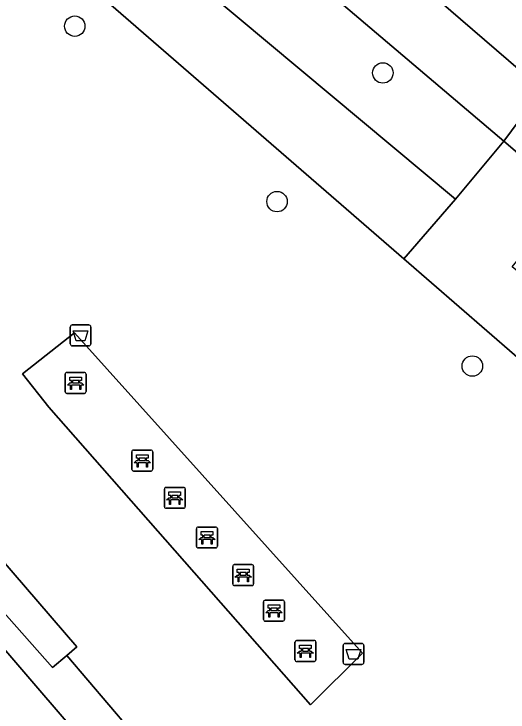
# Model space of a CAD drawing. Extents: x 159279 to 160377, y 384531 to 385888.
# Drawn here: x 159760.3 to 159783.94, y 384759.49 to 384792.89 of the extents above; entities that cross this region are included whole.
import ezdxf

# ---------------------------------------------------------------- set-up
doc = ezdxf.new("R2010")
doc.units = 0
for name, color, linetype in [('IMGEO_Afvalbak', 7, 'Continuous'), ('IMGEO_Bank', 7, 'Continuous'), ('IMGEO_Berm_groen', 7, 'Continuous'), ('IMGEO_Boom', 7, 'Continuous'), ('IMGEO_Fietspad_open', 7, 'Continuous'), ('IMGEO_Groenvoorziening', 7, 'Continuous'), ('IMGEO_Terreindeel_open', 7, 'Continuous'), ('IMGEO_Voetpad_halfverhard', 7, 'Continuous')]:
    doc.layers.add(name, color=color, linetype=linetype)

msp = doc.modelspace()

# ---------------------------------------------------------------- linework, layer by layer
at = {"layer": 'IMGEO_Afvalbak'}
for p, q in [((159762.995, 384777.109), (159762.995, 384777.909)), ((159762.995, 384777.909), (159762.995, 384777.109)), ((159763.095, 384778.009), (159763.885, 384778.009)), ((159763.885, 384778.009), (159763.095, 384778.009)), ((159763.985, 384777.909), (159763.985, 384777.109)), ((159763.985, 384777.109), (159763.985, 384777.909)), ((159763.885, 384777.009), (159763.095, 384777.009)), ((159763.095, 384777.009), (159763.885, 384777.009)), ((159776.051, 384761.867), (159776.051, 384762.667)), ((159776.051, 384762.667), (159776.051, 384761.867)), ((159776.151, 384762.767), (159776.941, 384762.767)), ((159776.941, 384762.767), (159776.151, 384762.767)), ((159777.041, 384762.667), (159777.041, 384761.867)), ((159777.041, 384761.867), (159777.041, 384762.667)), ((159776.941, 384761.767), (159776.151, 384761.767)), ((159776.151, 384761.767), (159776.941, 384761.767))]:
    msp.add_line(p, q, dxfattribs=at)
for points in [[(159763.138, 384777.723), (159763.842, 384777.723), (159763.693, 384777.253), (159763.287, 384777.253), (159763.138, 384777.723)], [(159776.194, 384762.481), (159776.898, 384762.481), (159776.749, 384762.011), (159776.343, 384762.011), (159776.194, 384762.481)]]:
    msp.add_lwpolyline(points, dxfattribs=at)
for centre, start, end in [((159763.095, 384777.909), 90, 180), ((159763.095, 384777.909), 90, 180), ((159763.885, 384777.909), 0, 90), ((159763.885, 384777.909), 360, 90), ((159763.095, 384777.109), 180, 270), ((159763.095, 384777.109), 180, 270), ((159763.885, 384777.109), 270, 0), ((159763.885, 384777.109), 270, 0), ((159776.151, 384762.667), 90, 180), ((159776.151, 384762.667), 90, 180), ((159776.941, 384762.667), 0, 90), ((159776.941, 384762.667), 360, 90), ((159776.151, 384761.867), 180, 270), ((159776.151, 384761.867), 180, 270), ((159776.941, 384761.867), 270, 0), ((159776.941, 384761.867), 270, 0)]:
    msp.add_arc(centre, 0.1, start, end, dxfattribs=at)
at = {"layer": 'IMGEO_Bank'}
for p, q in [((159762.753, 384774.81), (159762.753, 384775.651)), ((159762.753, 384775.651), (159762.753, 384774.81)), ((159762.828, 384775.735), (159763.669, 384775.735)), ((159763.669, 384775.735), (159762.828, 384775.735)), ((159763.753, 384775.66), (159763.753, 384774.819)), ((159763.753, 384774.819), (159763.753, 384775.66)), ((159763.062, 384775.241), (159763.062, 384775.347)), ((159763.106, 384775.347), (159763.106, 384775.241)), ((159763.394, 384775.353), (159763.112, 384775.353)), ((159763.112, 384775.235), (159763.394, 384775.235)), ((159763.4, 384775.241), (159763.4, 384775.347)), ((159763.444, 384775.347), (159763.444, 384775.241)), ((159763.45, 384775.133), (159763.057, 384775.133)), ((159763.678, 384774.735), (159762.837, 384774.735)), ((159762.837, 384774.735), (159763.678, 384774.735)), ((159765.943, 384771.096), (159765.943, 384771.937)), ((159765.943, 384771.937), (159765.943, 384771.096)), ((159766.018, 384772.021), (159766.859, 384772.021)), ((159766.859, 384772.021), (159766.018, 384772.021)), ((159766.943, 384771.946), (159766.943, 384771.105)), ((159766.943, 384771.105), (159766.943, 384771.946)), ((159766.252, 384771.527), (159766.252, 384771.633)), ((159766.296, 384771.633), (159766.296, 384771.527)), ((159766.584, 384771.639), (159766.302, 384771.639)), ((159766.302, 384771.521), (159766.584, 384771.521)), ((159766.59, 384771.527), (159766.59, 384771.633)), ((159766.634, 384771.633), (159766.634, 384771.527)), ((159766.64, 384771.419), (159766.247, 384771.419)), ((159766.868, 384771.021), (159766.027, 384771.021)), ((159766.027, 384771.021), (159766.868, 384771.021)), ((159767.498, 384769.313), (159767.498, 384770.154)), ((159767.498, 384770.154), (159767.498, 384769.313)), ((159767.573, 384770.238), (159768.414, 384770.238)), ((159768.414, 384770.238), (159767.573, 384770.238)), ((159768.498, 384770.163), (159768.498, 384769.322)), ((159768.498, 384769.322), (159768.498, 384770.163)), ((159767.807, 384769.744), (159767.807, 384769.85)), ((159767.851, 384769.85), (159767.851, 384769.744)), ((159768.139, 384769.856), (159767.857, 384769.856)), ((159768.145, 384769.744), (159768.145, 384769.85)), ((159768.189, 384769.85), (159768.189, 384769.744)), ((159768.195, 384769.636), (159767.802, 384769.636)), ((159767.857, 384769.738), (159768.139, 384769.738)), ((159768.423, 384769.238), (159767.582, 384769.238)), ((159767.582, 384769.238), (159768.423, 384769.238)), ((159769.036, 384767.415), (159769.036, 384768.256)), ((159769.036, 384768.256), (159769.036, 384767.415)), ((159769.111, 384768.34), (159769.952, 384768.34)), ((159769.952, 384768.34), (159769.111, 384768.34)), ((159770.036, 384768.265), (159770.036, 384767.424)), ((159770.036, 384767.424), (159770.036, 384768.265)), ((159769.345, 384767.846), (159769.345, 384767.952)), ((159769.389, 384767.952), (159769.389, 384767.846)), ((159769.677, 384767.958), (159769.395, 384767.958)), ((159769.395, 384767.84), (159769.677, 384767.84)), ((159769.683, 384767.846), (159769.683, 384767.952)), ((159769.727, 384767.952), (159769.727, 384767.846)), ((159769.733, 384767.738), (159769.34, 384767.738)), ((159769.961, 384767.34), (159769.12, 384767.34)), ((159769.12, 384767.34), (159769.961, 384767.34)), ((159770.845, 384766.54), (159771.686, 384766.54)), ((159771.686, 384766.54), (159770.845, 384766.54)), ((159771.77, 384766.465), (159771.77, 384765.624)), ((159771.77, 384765.624), (159771.77, 384766.465)), ((159770.77, 384765.615), (159770.77, 384766.456)), ((159770.77, 384766.456), (159770.77, 384765.615)), ((159771.079, 384766.046), (159771.079, 384766.152)), ((159771.123, 384766.152), (159771.123, 384766.046)), ((159771.411, 384766.158), (159771.129, 384766.158)), ((159771.417, 384766.046), (159771.417, 384766.152)), ((159771.461, 384766.152), (159771.461, 384766.046)), ((159771.467, 384765.938), (159771.074, 384765.938)), ((159771.129, 384766.04), (159771.411, 384766.04)), ((159771.695, 384765.54), (159770.854, 384765.54)), ((159770.854, 384765.54), (159771.695, 384765.54)), ((159772.317, 384764.839), (159773.158, 384764.839)), ((159773.158, 384764.839), (159772.317, 384764.839)), ((159772.242, 384763.914), (159772.242, 384764.755)), ((159772.242, 384764.755), (159772.242, 384763.914)), ((159773.242, 384764.764), (159773.242, 384763.923)), ((159773.242, 384763.923), (159773.242, 384764.764)), ((159772.939, 384764.237), (159772.546, 384764.237)), ((159772.551, 384764.345), (159772.551, 384764.451)), ((159772.595, 384764.451), (159772.595, 384764.345)), ((159772.883, 384764.457), (159772.601, 384764.457)), ((159772.601, 384764.339), (159772.883, 384764.339)), ((159772.889, 384764.345), (159772.889, 384764.451)), ((159772.933, 384764.451), (159772.933, 384764.345)), ((159773.167, 384763.839), (159772.326, 384763.839)), ((159772.326, 384763.839), (159773.167, 384763.839)), ((159773.748, 384761.983), (159773.748, 384762.824)), ((159773.748, 384762.824), (159773.748, 384761.983)), ((159773.823, 384762.908), (159774.664, 384762.908)), ((159774.664, 384762.908), (159773.823, 384762.908)), ((159774.748, 384762.833), (159774.748, 384761.992)), ((159774.748, 384761.992), (159774.748, 384762.833)), ((159774.057, 384762.414), (159774.057, 384762.52)), ((159774.101, 384762.52), (159774.101, 384762.414)), ((159774.389, 384762.526), (159774.107, 384762.526)), ((159774.395, 384762.414), (159774.395, 384762.52)), ((159774.439, 384762.52), (159774.439, 384762.414)), ((159774.445, 384762.306), (159774.052, 384762.306)), ((159774.107, 384762.408), (159774.389, 384762.408)), ((159774.673, 384761.908), (159773.832, 384761.908)), ((159773.832, 384761.908), (159774.673, 384761.908))]:
    msp.add_line(p, q, dxfattribs=at)
for points in [[(159763.056, 384775.353), (159762.97, 384775.353), (159762.97, 384775.514), (159763.533, 384775.514), (159763.533, 384775.353), (159763.45, 384775.353)], [(159763, 384775.133), (159762.858, 384775.133), (159762.97, 384775.235), (159763.056, 384775.235)], [(159763.45, 384775.235), (159763.533, 384775.235), (159763.645, 384775.133), (159763.506, 384775.133)], [(159763.05, 384775.126), (159763.05, 384774.919), (159763.007, 384774.919), (159763.007, 384775.126)], [(159763.5, 384775.126), (159763.5, 384774.919), (159763.456, 384774.919), (159763.456, 384775.126)], [(159766.19, 384771.419), (159766.048, 384771.419), (159766.16, 384771.521), (159766.246, 384771.521)], [(159766.246, 384771.639), (159766.16, 384771.639), (159766.16, 384771.8), (159766.723, 384771.8), (159766.723, 384771.639), (159766.64, 384771.639)], [(159766.64, 384771.521), (159766.723, 384771.521), (159766.835, 384771.419), (159766.696, 384771.419)], [(159766.24, 384771.412), (159766.24, 384771.205), (159766.197, 384771.205), (159766.197, 384771.412)], [(159766.69, 384771.412), (159766.69, 384771.205), (159766.646, 384771.205), (159766.646, 384771.412)], [(159767.801, 384769.856), (159767.715, 384769.856), (159767.715, 384770.017), (159768.278, 384770.017), (159768.278, 384769.856), (159768.195, 384769.856)], [(159767.745, 384769.636), (159767.603, 384769.636), (159767.715, 384769.738), (159767.801, 384769.738)], [(159767.795, 384769.629), (159767.795, 384769.422), (159767.752, 384769.422), (159767.752, 384769.629)], [(159768.195, 384769.738), (159768.278, 384769.738), (159768.39, 384769.636), (159768.251, 384769.636)], [(159768.245, 384769.629), (159768.245, 384769.422), (159768.201, 384769.422), (159768.201, 384769.629)], [(159769.283, 384767.738), (159769.141, 384767.738), (159769.253, 384767.84), (159769.339, 384767.84)], [(159769.339, 384767.958), (159769.253, 384767.958), (159769.253, 384768.119), (159769.816, 384768.119), (159769.816, 384767.958), (159769.733, 384767.958)], [(159769.733, 384767.84), (159769.816, 384767.84), (159769.928, 384767.738), (159769.789, 384767.738)], [(159769.333, 384767.731), (159769.333, 384767.524), (159769.29, 384767.524), (159769.29, 384767.731)], [(159769.783, 384767.731), (159769.783, 384767.524), (159769.739, 384767.524), (159769.739, 384767.731)], [(159771.073, 384766.158), (159770.987, 384766.158), (159770.987, 384766.319), (159771.55, 384766.319), (159771.55, 384766.158), (159771.467, 384766.158)], [(159771.017, 384765.938), (159770.875, 384765.938), (159770.987, 384766.04), (159771.073, 384766.04)], [(159771.067, 384765.931), (159771.067, 384765.724), (159771.024, 384765.724), (159771.024, 384765.931)], [(159771.467, 384766.04), (159771.55, 384766.04), (159771.662, 384765.938), (159771.523, 384765.938)], [(159771.517, 384765.931), (159771.517, 384765.724), (159771.473, 384765.724), (159771.473, 384765.931)], [(159772.545, 384764.457), (159772.459, 384764.457), (159772.459, 384764.618), (159773.022, 384764.618), (159773.022, 384764.457), (159772.939, 384764.457)], [(159772.489, 384764.237), (159772.347, 384764.237), (159772.459, 384764.339), (159772.545, 384764.339)], [(159772.539, 384764.23), (159772.539, 384764.023), (159772.496, 384764.023), (159772.496, 384764.23)], [(159772.939, 384764.339), (159773.022, 384764.339), (159773.134, 384764.237), (159772.995, 384764.237)], [(159772.989, 384764.23), (159772.989, 384764.023), (159772.945, 384764.023), (159772.945, 384764.23)], [(159774.051, 384762.526), (159773.965, 384762.526), (159773.965, 384762.687), (159774.528, 384762.687), (159774.528, 384762.526), (159774.445, 384762.526)], [(159773.995, 384762.306), (159773.853, 384762.306), (159773.965, 384762.408), (159774.051, 384762.408)], [(159774.045, 384762.299), (159774.045, 384762.092), (159774.002, 384762.092), (159774.002, 384762.299)], [(159774.445, 384762.408), (159774.528, 384762.408), (159774.64, 384762.306), (159774.501, 384762.306)], [(159774.495, 384762.299), (159774.495, 384762.092), (159774.451, 384762.092), (159774.451, 384762.299)]]:
    msp.add_lwpolyline(points, dxfattribs=at)
for centre, radius, start, end in [((159762.831, 384775.657), 0.0779, 92.4484, 184.2845), ((159762.831, 384775.657), 0.0779, 92.4484, 184.2845), ((159763.675, 384775.657), 0.0779, 2.4484, 94.2845), ((159763.675, 384775.657), 0.0779, 2.4484, 94.2845), ((159763.055, 384775.346), 0.00671, 2.8957, 87.1043), ((159763.055, 384775.242), 0.00671, 272.8957, 357.1043), ((159763.112, 384775.346), 0.00671, 92.8957, 177.1043), ((159763.112, 384775.242), 0.00671, 182.8957, 267.1043), ((159763.394, 384775.346), 0.00671, 2.8957, 87.1043), ((159763.394, 384775.242), 0.00671, 272.8957, 357.1043), ((159763.451, 384775.346), 0.00671, 92.8957, 177.1043), ((159763.451, 384775.242), 0.00671, 182.8957, 267.1043), ((159763, 384775.126), 0.00671, 2.8957, 87.1043), ((159763.057, 384775.126), 0.00671, 92.8957, 177.1043), ((159763.449, 384775.126), 0.00671, 2.8957, 87.1043), ((159763.506, 384775.126), 0.00671, 92.8957, 177.1043), ((159763.675, 384774.813), 0.0779, 272.4484, 4.2845), ((159763.675, 384774.813), 0.0779, 272.4484, 4.2845), ((159762.831, 384774.813), 0.0779, 182.4484, 274.2845), ((159762.831, 384774.813), 0.0779, 182.4484, 274.2845), ((159766.021, 384771.943), 0.0779, 92.4484, 184.2845), ((159766.021, 384771.943), 0.0779, 92.4484, 184.2845), ((159766.865, 384771.943), 0.0779, 2.4484, 94.2845), ((159766.865, 384771.943), 0.0779, 2.4484, 94.2845), ((159766.245, 384771.632), 0.00671, 2.8957, 87.1043), ((159766.245, 384771.528), 0.00671, 272.8957, 357.1043), ((159766.302, 384771.632), 0.00671, 92.8957, 177.1043), ((159766.302, 384771.528), 0.00671, 182.8957, 267.1043), ((159766.584, 384771.632), 0.00671, 2.8957, 87.1043), ((159766.584, 384771.528), 0.00671, 272.8957, 357.1043), ((159766.641, 384771.632), 0.00671, 92.8957, 177.1043), ((159766.641, 384771.528), 0.00671, 182.8957, 267.1043), ((159766.19, 384771.412), 0.00671, 2.8957, 87.1043), ((159766.247, 384771.412), 0.00671, 92.8957, 177.1043), ((159766.639, 384771.412), 0.00671, 2.8957, 87.1043), ((159766.696, 384771.412), 0.00671, 92.8957, 177.1043), ((159766.021, 384771.099), 0.0779, 182.4484, 274.2845), ((159766.021, 384771.099), 0.0779, 182.4484, 274.2845), ((159766.865, 384771.099), 0.0779, 272.4484, 4.2845), ((159766.865, 384771.099), 0.0779, 272.4484, 4.2845), ((159767.576, 384770.16), 0.0779, 92.4484, 184.2845), ((159767.576, 384770.16), 0.0779, 92.4484, 184.2845), ((159768.42, 384770.16), 0.0779, 2.4484, 94.2845), ((159768.42, 384770.16), 0.0779, 2.4484, 94.2845), ((159767.8, 384769.849), 0.00671, 2.8957, 87.1043), ((159767.857, 384769.849), 0.00671, 92.8957, 177.1043), ((159768.139, 384769.849), 0.00671, 2.8957, 87.1043), ((159768.196, 384769.849), 0.00671, 92.8957, 177.1043), ((159767.745, 384769.629), 0.00671, 2.8957, 87.1043), ((159767.802, 384769.629), 0.00671, 92.8957, 177.1043), ((159767.8, 384769.745), 0.00671, 272.8957, 357.1043), ((159767.857, 384769.745), 0.00671, 182.8957, 267.1043), ((159768.139, 384769.745), 0.00671, 272.8957, 357.1043), ((159768.196, 384769.745), 0.00671, 182.8957, 267.1043), ((159768.194, 384769.629), 0.00671, 2.8957, 87.1043), ((159768.251, 384769.629), 0.00671, 92.8957, 177.1043), ((159767.576, 384769.316), 0.0779, 182.4484, 274.2845), ((159767.576, 384769.316), 0.0779, 182.4484, 274.2845), ((159768.42, 384769.316), 0.0779, 272.4484, 4.2845), ((159768.42, 384769.316), 0.0779, 272.4484, 4.2845), ((159769.114, 384768.262), 0.0779, 92.4484, 184.2845), ((159769.114, 384768.262), 0.0779, 92.4484, 184.2845), ((159769.958, 384768.262), 0.0779, 2.4484, 94.2845), ((159769.958, 384768.262), 0.0779, 2.4484, 94.2845), ((159769.338, 384767.951), 0.00671, 2.8957, 87.1043), ((159769.338, 384767.847), 0.00671, 272.8957, 357.1043), ((159769.395, 384767.951), 0.00671, 92.8957, 177.1043), ((159769.395, 384767.847), 0.00671, 182.8957, 267.1043), ((159769.677, 384767.951), 0.00671, 2.8957, 87.1043), ((159769.677, 384767.847), 0.00671, 272.8957, 357.1043), ((159769.734, 384767.951), 0.00671, 92.8957, 177.1043), ((159769.734, 384767.847), 0.00671, 182.8957, 267.1043), ((159769.283, 384767.731), 0.00671, 2.8957, 87.1043), ((159769.34, 384767.731), 0.00671, 92.8957, 177.1043), ((159769.732, 384767.731), 0.00671, 2.8957, 87.1043), ((159769.789, 384767.731), 0.00671, 92.8957, 177.1043), ((159769.114, 384767.418), 0.0779, 182.4484, 274.2845), ((159769.114, 384767.418), 0.0779, 182.4484, 274.2845), ((159769.958, 384767.418), 0.0779, 272.4484, 4.2845), ((159769.958, 384767.418), 0.0779, 272.4484, 4.2845), ((159770.848, 384766.462), 0.0779, 92.4484, 184.2845), ((159770.848, 384766.462), 0.0779, 92.4484, 184.2845), ((159771.692, 384766.462), 0.0779, 2.4484, 94.2845), ((159771.692, 384766.462), 0.0779, 2.4484, 94.2845), ((159771.072, 384766.151), 0.00671, 2.8957, 87.1043), ((159771.129, 384766.151), 0.00671, 92.8957, 177.1043), ((159771.411, 384766.151), 0.00671, 2.8957, 87.1043), ((159771.468, 384766.151), 0.00671, 92.8957, 177.1043), ((159771.017, 384765.931), 0.00671, 2.8957, 87.1043), ((159771.074, 384765.931), 0.00671, 92.8957, 177.1043), ((159771.072, 384766.047), 0.00671, 272.8957, 357.1043), ((159771.129, 384766.047), 0.00671, 182.8957, 267.1043), ((159771.411, 384766.047), 0.00671, 272.8957, 357.1043), ((159771.468, 384766.047), 0.00671, 182.8957, 267.1043), ((159771.466, 384765.931), 0.00671, 2.8957, 87.1043), ((159771.523, 384765.931), 0.00671, 92.8957, 177.1043), ((159770.848, 384765.618), 0.0779, 182.4484, 274.2845), ((159770.848, 384765.618), 0.0779, 182.4484, 274.2845), ((159771.692, 384765.618), 0.0779, 272.4484, 4.2845), ((159771.692, 384765.618), 0.0779, 272.4484, 4.2845), ((159772.32, 384764.761), 0.0779, 92.4484, 184.2845), ((159772.32, 384764.761), 0.0779, 92.4484, 184.2845), ((159773.164, 384764.761), 0.0779, 2.4484, 94.2845), ((159773.164, 384764.761), 0.0779, 2.4484, 94.2845), ((159772.489, 384764.23), 0.00671, 2.8957, 87.1043), ((159772.546, 384764.23), 0.00671, 92.8957, 177.1043), ((159772.544, 384764.45), 0.00671, 2.8957, 87.1043), ((159772.544, 384764.346), 0.00671, 272.8957, 357.1043), ((159772.601, 384764.45), 0.00671, 92.8957, 177.1043), ((159772.601, 384764.346), 0.00671, 182.8957, 267.1043), ((159772.883, 384764.45), 0.00671, 2.8957, 87.1043), ((159772.883, 384764.346), 0.00671, 272.8957, 357.1043), ((159772.94, 384764.45), 0.00671, 92.8957, 177.1043), ((159772.94, 384764.346), 0.00671, 182.8957, 267.1043), ((159772.938, 384764.23), 0.00671, 2.8957, 87.1043), ((159772.995, 384764.23), 0.00671, 92.8957, 177.1043), ((159772.32, 384763.917), 0.0779, 182.4484, 274.2845), ((159772.32, 384763.917), 0.0779, 182.4484, 274.2845), ((159773.164, 384763.917), 0.0779, 272.4484, 4.2845), ((159773.164, 384763.917), 0.0779, 272.4484, 4.2845), ((159773.826, 384762.83), 0.0779, 92.4484, 184.2845), ((159773.826, 384762.83), 0.0779, 92.4484, 184.2845), ((159774.67, 384762.83), 0.0779, 2.4484, 94.2845), ((159774.67, 384762.83), 0.0779, 2.4484, 94.2845), ((159774.05, 384762.519), 0.00671, 2.8957, 87.1043), ((159774.107, 384762.519), 0.00671, 92.8957, 177.1043), ((159774.389, 384762.519), 0.00671, 2.8957, 87.1043), ((159774.446, 384762.519), 0.00671, 92.8957, 177.1043), ((159773.995, 384762.299), 0.00671, 2.8957, 87.1043), ((159774.052, 384762.299), 0.00671, 92.8957, 177.1043), ((159774.05, 384762.415), 0.00671, 272.8957, 357.1043), ((159774.107, 384762.415), 0.00671, 182.8957, 267.1043), ((159774.389, 384762.415), 0.00671, 272.8957, 357.1043), ((159774.446, 384762.415), 0.00671, 182.8957, 267.1043), ((159774.444, 384762.299), 0.00671, 2.8957, 87.1043), ((159774.501, 384762.299), 0.00671, 92.8957, 177.1043), ((159773.826, 384761.986), 0.0779, 182.4484, 274.2845), ((159773.826, 384761.986), 0.0779, 182.4484, 274.2845), ((159774.67, 384761.986), 0.0779, 272.4484, 4.2845), ((159774.67, 384761.986), 0.0779, 272.4484, 4.2845)]:
    msp.add_arc(centre, radius, start, end, dxfattribs=at)
at = {"layer": 'IMGEO_Berm_groen'}
msp.add_lwpolyline([(159722.087, 384839.557), (159715.695, 384845.035), (159704.834, 384854.342), (159694.272, 384863.437), (159683.133, 384873.053), (159679.16, 384876.431), (159676.539, 384873.417), (159695.004, 384857.425), (159719.368, 384836.864), (159748.628, 384811.437), (159781.425, 384784.027), (159783.746, 384786.801), (159768.92, 384799.391), (159755.145, 384811.108), (159742.438, 384821.942), (159730.973, 384831.952)], close=True, dxfattribs=at)
msp.add_lwpolyline([(159690.272, 384871.208), (159703.449, 384859.856), (159711.366, 384853.02), (159715.538, 384849.509), (159717.866, 384847.545), (159756.941, 384813.95), (159785.571, 384789.272), (159787.819, 384791.8), (159786.318, 384793.112), (159785.886, 384793.489), (159782.28, 384796.583), (159771.863, 384805.574), (159759.273, 384816.324), (159740.591, 384832.447), (159739.014, 384833.816), (159730.906, 384840.77)], dxfattribs=at)
at = {"layer": 'IMGEO_Boom'}
for centre in [(159763.213, 384792.308), (159777.951, 384790.071), (159772.888, 384783.914), (159782.231, 384776.044)]:
    msp.add_circle(centre, 0.489, dxfattribs=at)
at = {"layer": 'IMGEO_Fietspad_open'}
msp.add_lwpolyline([(159717.866, 384847.545), (159715.695, 384845.035), (159722.087, 384839.557), (159730.973, 384831.952), (159742.438, 384821.942), (159755.145, 384811.108), (159768.92, 384799.391), (159783.746, 384786.801), (159785.571, 384789.272), (159756.941, 384813.95)], close=True, dxfattribs=at)
msp.add_lwpolyline([(159859.416, 384726.013), (159855.982, 384728.954), (159831.413, 384750), (159802.682, 384774.612), (159803.886, 384778.134), (159800.589, 384780.925), (159799.437, 384777.363), (159788.614, 384786.662), (159790.807, 384789.238), (159787.819, 384791.8), (159785.571, 384789.272), (159783.746, 384786.801), (159786.896, 384784.107), (159798.413, 384774.215), (159798.491, 384774.148), (159801.703, 384771.392), (159826.697, 384750), (159853.776, 384726.823), (159857.499, 384723.68)], dxfattribs=at)
at = {"layer": 'IMGEO_Groenvoorziening'}
for points in [[(159651.985, 384871.228), (159650.881, 384867.362), (159676.822, 384837.199), (159718.831, 384788.354), (159717.262, 384787.043), (159717.032, 384786.85), (159725.139, 384777.458), (159747.067, 384752.056), (159779.804, 384714.132), (159784.245, 384718.177), (159788.091, 384721.569), (159797.746, 384710.289), (159800.8, 384713.041), (159791.441, 384723.888), (159792.403, 384724.552), (159782.64, 384735.929), (159746.032, 384778.589), (159730.918, 384796.342), (159720.348, 384809.127)], [(159785.569, 384775.426), (159778.947, 384781.17), (159717.604, 384834.377)], [(159734.397, 384795.35), (159743.626, 384784.667), (159744.256, 384783.887), (159746.939, 384780.895), (159747.473, 384781.374), (159750.13, 384778.357), (159749.612, 384777.916), (159752.065, 384775.18), (159752.291, 384775.394), (159763.318, 384762.606), (159762.826, 384762.188), (159765.847, 384758.649), (159766.914, 384757.384), (159768.034, 384756.112), (159768.98, 384754.947), (159770.058, 384753.72), (159775.174, 384747.649), (159776.289, 384746.341), (159776.459, 384746.472), (159777.126, 384745.721), (159782.959, 384738.882), (159782.841, 384738.768), (159784.502, 384738.532)]]:
    msp.add_lwpolyline(points, dxfattribs=at)
msp.add_lwpolyline([(159763.202, 384777.629), (159776.977, 384762.31), (159774.487, 384759.826), (159761.969, 384774.071), (159760.711, 384775.669)], close=True, dxfattribs=at)
at = {"layer": 'IMGEO_Terreindeel_open'}
msp.add_lwpolyline([(159752.291, 384775.394), (159752.065, 384775.18), (159751.024, 384774.194), (159762.148, 384761.612), (159762.826, 384762.188), (159763.318, 384762.606)], close=True, dxfattribs=at)
at = {"layer": 'IMGEO_Voetpad_halfverhard'}
for points in [[(159673.825, 384871.453), (159675.073, 384870.735), (159705.334, 384844.711), (159708.705, 384841.586), (159710.198, 384840.133), (159713.467, 384837.629), (159713.605, 384837.576), (159716.987, 384834.811), (159717.604, 384834.377), (159778.947, 384781.17), (159781.425, 384784.027), (159748.628, 384811.437), (159719.368, 384836.864), (159695.004, 384857.425)], [(159720.348, 384809.127), (159730.918, 384796.342), (159746.032, 384778.589), (159782.64, 384735.929), (159792.403, 384724.552), (159791.441, 384723.888), (159800.8, 384713.041), (159815.747, 384695.717), (159816.731, 384696.515), (159825.142, 384686.909), (159835.436, 384698.96), (159857.22, 384674.413), (159862.37, 384672.124), (159863.298, 384671.711), (159867.03, 384670.053), (159869.522, 384673.668)], [(159804.173, 384715.766), (159794.821, 384726.618), (159794.418, 384727.063), (159786.804, 384735.881), (159784.502, 384738.532), (159782.841, 384738.768), (159776.289, 384746.341), (159775.174, 384747.649), (159770.058, 384753.72), (159768.98, 384754.947), (159768.034, 384756.112), (159766.914, 384757.384), (159765.847, 384758.649), (159762.826, 384762.188), (159762.148, 384761.612), (159751.024, 384774.194), (159752.065, 384775.18), (159749.612, 384777.916), (159748.643, 384777.092), (159746.018, 384780.069), (159746.939, 384780.895), (159744.256, 384783.887), (159744.048, 384783.72), (159734.188, 384795.129)], [(159800.659, 384767.301), (159801.703, 384771.392), (159798.491, 384774.148), (159797.174, 384770.201), (159784.132, 384780.794), (159786.896, 384784.107), (159783.746, 384786.801), (159781.425, 384784.027), (159778.947, 384781.17), (159785.569, 384775.426), (159795.704, 384767.116), (159796.656, 384766.335), (159798.105, 384764.665), (159802.05, 384761.39), (159823.259, 384743.264), (159845.317, 384724.65), (159849.834, 384720.526), (159852.296, 384718.633), (159866.495, 384706.815)]]:
    msp.add_lwpolyline(points, dxfattribs=at)
msp.add_lwpolyline([(159776.977, 384762.31), (159763.202, 384777.629), (159760.711, 384775.669), (159761.969, 384774.071), (159774.487, 384759.826)], close=True, dxfattribs=at)

doc.saveas('drawing.dxf')
